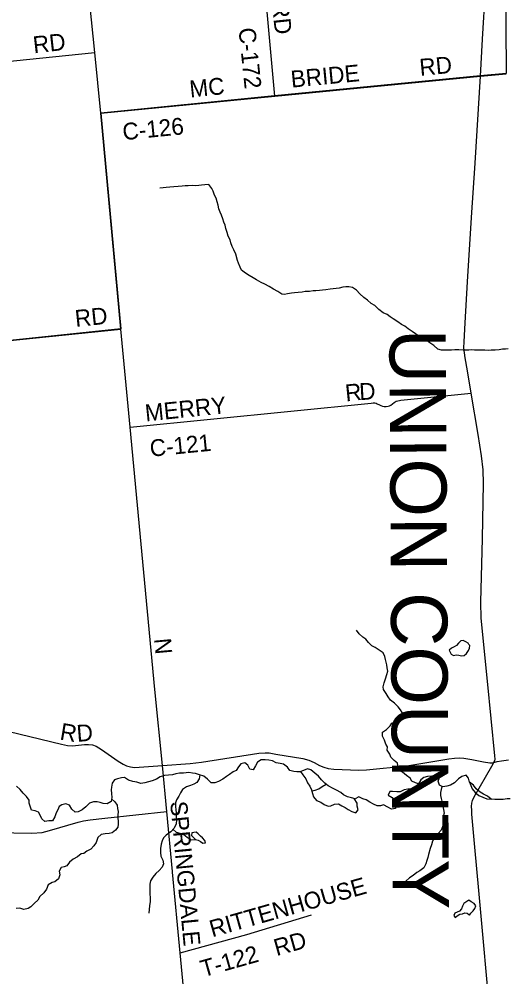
# Model space of a CAD drawing. Extents: x 114604 to 551442, y 316898 to 567001.
# Drawn here: x 127623 to 136236, y 499680 to 516711 of the extents above; entities that cross this region are included whole.
import ezdxf

# ---------------------------------------------------------------- set-up
doc = ezdxf.new("R2010")
doc.units = 0
for name, color, linetype in [('GE_P_Alignment_1000_Cardinal_Points', 7, 'Continuous'), ('GE_P_Alignment_100_Distances', 7, 'Continuous'), ('GE_P_Alignment_500_Bearings', 7, 'Continuous'), ('GE_P_Alignment_500_Distances', 7, 'Continuous'), ('MT_X_Edge_Line', 7, 'Continuous'), ('PM_P_Cells', 7, 'Continuous'), ('PM_P_CL_Double_Solid', 7, 'Continuous'), ('PM_P_Crosswalk', 7, 'Continuous')]:
    doc.layers.add(name, color=color, linetype=linetype)

msp = doc.modelspace()

# ---------------------------------------------------------------- linework, layer by layer
at = {"layer": 'GE_P_Alignment_1000_Cardinal_Points'}
msp.add_lwpolyline([(130483, 500109), (131670, 500433), (132820, 500781)], dxfattribs=at)
at = {"layer": 'GE_P_Alignment_500_Bearings'}
for points in [[(132164, 515342), (131964, 517565), (131529, 522785), (131456, 523683), (131412, 524212), (131357, 524904), (131341, 525088), (131336, 525268), (131343, 525598), (131360, 526461)], [(135819, 515699), (135856, 516356), (135908, 517237), (135948, 517880), (135983, 518610), (136010, 519193), (136036, 519617), (136042, 519693), (136053, 519754), (136080, 519831), (136118, 519920), (136204, 520077), (136243, 520155), (136261, 520204), (136271, 520247), (136275, 520290), (136275, 520520), (136271, 521247), (136271, 521659), (136260, 523291), (136256, 524351)], [(129430, 511199), (129073, 515037), (128970, 516120), (128441, 521295), (128323, 522460)], [(123881, 515703), (123964, 515665), (124021, 515638), (124066, 515624), (124127, 515619), (124205, 515631), (124685, 515681), (128970, 516120)], [(129073, 515037), (132164, 515342), (135819, 515699), (136280, 515741)], [(136013, 498796), (135794, 501215), (135722, 501989), (135670, 502571), (135666, 502645), (135662, 502710), (135667, 502768), (135679, 502818), (135706, 502880), (136024, 503426), (136059, 503494), (136076, 503522), (136081, 503549), (136079, 503613), (135943, 504939), (135835, 506058), (135829, 506343), (135854, 507476), (135873, 508452), (135870, 508696), (135840, 508945), (135777, 509322), (135656, 510058), (135589, 510456), (135548, 510687), (135536, 510778), (135527, 510867), (135529, 510975), (135551, 511310), (135593, 512038), (135663, 513182), (135725, 514148), (135819, 515699)], [(125277, 510765), (127405, 510988), (129430, 511199)], [(130348, 501553), (130245, 502620), (130168, 503440), (130033, 504791), (129593, 509457), (129430, 511199)], [(129593, 509457), (133881, 509884), (133915, 509886), (133944, 509885), (133965, 509879), (133985, 509871), (134028, 509851), (134052, 509839), (134082, 509829), (134109, 509824), (134144, 509823), (134178, 509828), (134202, 509835), (134230, 509848), (134260, 509870), (134285, 509891), (134324, 509915), (134353, 509926), (134382, 509931), (134407, 509935), (135656, 510058)], [(122807, 504271), (125092, 504495), (125323, 504522), (125460, 504518), (125636, 504481), (127244, 504091), (128377, 503815), (128483, 503794), (128571, 503788), (128785, 503809), (128853, 503813), (128924, 503807), (128994, 503784), (129087, 503724), (129384, 503516), (129469, 503462), (129529, 503434), (129603, 503412), (129675, 503403), (129840, 503412), (130168, 503440)], [(130168, 503440), (130662, 503473), (130863, 503500), (131883, 503658), (131993, 503665), (132067, 503661), (132182, 503641), (132665, 503564), (132770, 503536), (132867, 503493), (132960, 503441), (133036, 503408), (133115, 503386), (133212, 503374), (133657, 503358), (133796, 503364), (134514, 503435), (135258, 503557), (135358, 503571), (135442, 503574), (135523, 503570), (135669, 503546), (135877, 503503), (135987, 503487), (136033, 503486), (136059, 503494), (136120, 503509), (136196, 503519), (136320, 503542)], [(123200, 500213), (124367, 500328), (124438, 500340), (124521, 500367), (124598, 500424), (125439, 501156), (126280, 501874), (126487, 502047), (126673, 502167), (126778, 502218), (126886, 502248), (127021, 502253), (127530, 502244), (127850, 502234), (128029, 502247), (128164, 502281), (128669, 502431), (128769, 502455), (128883, 502473), (129145, 502502), (130245, 502620)], [(131279, 495255), (131032, 496533), (130721, 498138), (130658, 498466), (130615, 498739), (130483, 500109), (130349, 501542), (130348, 501553)]]:
    msp.add_lwpolyline(points, dxfattribs=at)
at = {"layer": 'GE_P_Alignment_500_Distances'}
for points in [[(136297, 532875), (136236, 529293), (136242, 527957), (136280, 524338), (136281, 522432), (136288, 520305), (136273, 520161), (136254, 519186), (136279, 515744), (135818, 515702), (132163, 515345), (129072, 515040), (129429, 511202), (127404, 510991), (125276, 510767), (123224, 510510), (122089, 510391), (122381, 507195), (118814, 506892), (118775, 506889), (116609, 506693), (116114, 506647), (115373, 506581), (114843, 506533)], [(116137, 497358), (115822, 500329), (115635, 503540), (115373, 506581), (116114, 506647), (116609, 506693), (118775, 506889), (118814, 506892), (122381, 507195), (122089, 510391), (123224, 510510), (125276, 510767), (127404, 510991), (129429, 511202), (129072, 515040), (132163, 515345), (135818, 515702), (136279, 515744)]]:
    msp.add_lwpolyline(points, dxfattribs=at)
at = {"layer": 'MT_X_Edge_Line'}
for points in [[(135616, 505592), (135603, 505611), (135559, 505639), (135515, 505663), (135469, 505653), (135431, 505615), (135393, 505573), (135351, 505549), (135307, 505524), (135267, 505488)], [(135267, 505488), (135303, 505420), (135339, 505394), (135389, 505404), (135439, 505399), (135486, 505387), (135532, 505397), (135572, 505433), (135611, 505483), (135627, 505527), (135631, 505570), (135616, 505592)], [(130803, 502222), (130771, 502251), (130729, 502249), (130689, 502239), (130687, 502193), (130757, 502123)], [(130757, 502123), (130801, 502109), (130847, 502087), (130889, 502057), (130933, 502063), (130923, 502107), (130881, 502151), (130847, 502181), (130803, 502222)], [(135615, 501045), (135524, 500985), (135500, 500937), (135484, 500889), (135450, 500848), (135408, 500832), (135368, 500812), (135348, 500770), (135374, 500736), (135408, 500766), (135456, 500796), (135502, 500799), (135544, 500821), (135586, 500813), (135612, 500790)], [(135612, 500790), (135624, 500779), (135652, 500815), (135690, 500855), (135722, 500898), (135738, 500944), (135706, 500982), (135658, 501016), (135615, 501045)]]:
    msp.add_lwpolyline(points, dxfattribs=at)
at = {"layer": 'PM_P_Cells'}
for points in [[(130760, 513749), (130710, 513751), (130628, 513749), (130574, 513744), (130520, 513740), (130450, 513736), (130372, 513728), (130302, 513723), (130236, 513717), (130184, 513709), (130120, 513703)], [(136153, 510833), (136082, 510827), (136010, 510823), (135960, 510821), (135898, 510822), (135828, 510822), (135774, 510824), (135716, 510826), (135666, 510828), (135614, 510827), (135564, 510825), (135512, 510827), (135437, 510833), (135365, 510829), (135307, 510824), (135255, 510822), (135185, 510822), (135127, 510824), (135061, 510842), (134995, 510908), (134922, 510957), (134866, 510995), (134796, 511033), (134718, 511081), (134664, 511113), (134609, 511157), (134535, 511201), (134477, 511250), (134417, 511280), (134351, 511330), (134268, 511382), (134216, 511420), (134164, 511460), (134092, 511490), (134017, 511550), (133945, 511619), (133881, 511655), (133811, 511711), (133748, 511761), (133676, 511827), (133616, 511889), (133546, 511937), (133481, 511953), (133427, 511948), (133377, 511942), (133311, 511926), (133257, 511922), (133205, 511913), (133147, 511907), (133075, 511895), (133013, 511891), (132963, 511887), (132897, 511882), (132847, 511878), (132783, 511870), (132707, 511866), (132653, 511855), (132583, 511851), (132515, 511843), (132463, 511835), (132393, 511825), (132341, 511816), (132291, 511822), (132218, 511868), (132144, 511908), (132064, 511956), (131988, 511999), (131924, 512029), (131843, 512073), (131783, 512111), (131711, 512151), (131643, 512193), (131576, 512245), (131552, 512299), (131522, 512371), (131504, 512421), (131471, 512533), (131437, 512609), (131409, 512669), (131386, 512735), (131370, 512787), (131340, 512851), (131322, 512915), (131297, 512987), (131281, 513047), (131263, 513101), (131245, 513157), (131216, 513223), (131194, 513280), (131174, 513340), (131158, 513400), (131141, 513462), (131121, 513526), (131097, 513578), (131073, 513650), (131046, 513700), (130994, 513768), (130920, 513764), (130866, 513759), (130816, 513755), (130760, 513749)], [(136314, 510848), (136265, 510845), (136215, 510841), (136153, 510833)], [(134722, 503115), (134666, 503128), (134600, 503160), (134574, 503212), (134505, 503258), (134435, 503317), (134369, 503353), (134359, 503405), (134348, 503477), (134288, 503525), (134228, 503587), (134210, 503639), (134162, 503709), (134167, 503769), (134139, 503819), (134117, 503889), (134077, 503959), (134078, 504031), (134150, 504080), (134216, 504142), (134248, 504194), (134320, 504223), (134372, 504273), (134426, 504307), (134430, 504379), (134402, 504431), (134361, 504483), (134291, 504547), (134221, 504603), (134183, 504659), (134144, 504721), (134098, 504789), (134090, 504839), (134108, 504909), (134131, 504977), (134159, 505056), (134173, 505116), (134165, 505174), (134155, 505226), (134147, 505276), (134132, 505326), (134124, 505376), (134090, 505442), (134020, 505488), (133948, 505534), (133891, 505564), (133833, 505623), (133781, 505687), (133729, 505721), (133668, 505777), (133616, 505847)], [(135627, 503143), (135609, 503213), (135568, 503269), (135492, 503241), (135428, 503199), (135361, 503128), (135289, 503086), (135221, 503068), (135153, 503057), (135090, 503087), (135070, 503157), (135090, 503227), (135012, 503251), (134958, 503251), (134880, 503241), (134812, 503225), (134762, 503184), (134720, 503112), (134662, 503062), (134598, 503019), (134532, 503015), (134466, 503003), (134396, 502971), (134332, 502968), (134260, 502976), (134208, 502978), (134182, 502912), (134254, 502868), (134299, 502796), (134317, 502728), (134309, 502676), (134239, 502664), (134173, 502699), (134099, 502739), (134047, 502721), (133984, 502719), (133918, 502753), (133856, 502788), (133792, 502826), (133730, 502848), (133660, 502880), (133596, 502848), (133530, 502862), (133459, 502881), (133389, 502917), (133337, 502961), (133265, 503001), (133203, 503031), (133116, 503074), (133056, 503126), (132996, 503186), (132942, 503248), (132880, 503304), (132807, 503360), (132747, 503382), (132677, 503347), (132609, 503325), (132555, 503325), (132505, 503331), (132435, 503351), (132391, 503411), (132318, 503460), (132262, 503476), (132192, 503486), (132124, 503522), (132062, 503532), (131996, 503537), (131922, 503537), (131856, 503499), (131820, 503431), (131780, 503362), (131722, 503374), (131688, 503442), (131634, 503486), (131562, 503466), (131518, 503414), (131478, 503347), (131426, 503325), (131358, 503277), (131308, 503245), (131240, 503194), (131168, 503156), (131100, 503128), (131036, 503129), (130972, 503193), (130902, 503247), (130827, 503275), (130757, 503295), (130705, 503305), (130641, 503316), (130541, 503304), (130473, 503302), (130409, 503288)], [(130409, 503288), (130347, 503275), (130207, 503263), (130127, 503235), (130063, 503198), (129985, 503164), (129923, 503146), (129859, 503133), (129787, 503119), (129711, 503143), (129641, 503153), (129565, 503175), (129494, 503226), (129444, 503222), (129372, 503202), (129318, 503184), (129274, 503123), (129265, 503055), (129257, 503005), (129265, 502939), (129269, 502869), (129255, 502801), (129187, 502755), (129115, 502760), (129061, 502780), (129009, 502792), (128943, 502792), (128871, 502769), (128805, 502705), (128741, 502653), (128669, 502617), (128617, 502610), (128557, 502660), (128519, 502732), (128453, 502758), (128383, 502740), (128333, 502710), (128311, 502649), (128279, 502595), (128255, 502523), (128217, 502457), (128153, 502452), (128081, 502440), (128025, 502488), (128001, 502544), (127967, 502608), (127905, 502634), (127844, 502646), (127816, 502716), (127800, 502768), (127800, 502820), (127754, 502888), (127691, 502944), (127643, 503010), (127575, 503068)], [(130835, 503272), (130824, 503203), (130780, 503135), (130726, 503106), (130668, 503082), (130594, 503060), (130526, 503010), (130490, 502953), (130460, 502891), (130417, 502825), (130401, 502775), (130401, 502707), (130405, 502653), (130413, 502596), (130415, 502530), (130420, 502470), (130410, 502400), (130378, 502326), (130316, 502258), (130238, 502197), (130186, 502151), (130163, 502097), (130147, 502041), (130135, 501960), (130137, 501890), (130141, 501824), (130176, 501754), (130190, 501688), (130162, 501628), (130108, 501574), (130050, 501517), (129998, 501455), (129957, 501385), (129947, 501331), (129943, 501256), (129947, 501204), (129947, 501148), (129949, 501094), (129948, 501018), (129942, 500944), (129932, 500876), (129926, 500810)], [(132621, 503329), (132665, 503271), (132720, 503201), (132748, 503133), (132786, 503069), (132816, 503003), (132835, 502943), (132855, 502879), (132907, 502819), (132981, 502784), (133043, 502744), (133114, 502718), (133164, 502720), (133228, 502748), (133298, 502757), (133356, 502721), (133418, 502689), (133472, 502657), (133534, 502621), (133604, 502599), (133650, 502652), (133630, 502716), (133632, 502766), (133576, 502852)], [(132821, 502988), (132886, 503002), (132948, 503026), (133010, 503064), (133081, 503105)], [(135627, 503143), (135671, 503021), (135728, 502957), (135790, 502907), (135862, 502873), (135934, 502848), (136010, 502842)], [(136010, 502842), (135948, 502892), (135874, 502926), (135814, 502963), (135743, 503025), (135695, 503091), (135627, 503143)], [(135137, 503065), (135121, 503013), (135109, 502961), (135111, 502907), (135123, 502849), (135139, 502779), (135152, 502721), (135162, 502655), (135176, 502591), (135160, 502532), (135166, 502470), (135169, 502420), (135145, 502346), (135125, 502290), (135071, 502228), (135003, 502159), (134967, 502093), (134948, 502029), (134928, 501963), (134900, 501854), (134888, 501802), (134868, 501748), (134847, 501688), (134815, 501616), (134743, 501565), (134691, 501533), (134627, 501485), (134559, 501441), (134495, 501382)], [(129265, 502847), (129323, 502793), (129362, 502731), (129372, 502675), (129380, 502623), (129378, 502555), (129378, 502503), (129381, 502451), (129383, 502395), (129377, 502342), (129335, 502286), (129273, 502244), (129221, 502232), (129151, 502221), (129083, 502211), (129019, 502157), (128989, 502067), (128950, 502012), (128894, 501948), (128828, 501916), (128774, 501872), (128724, 501867), (128662, 501817), (128584, 501773), (128520, 501722), (128472, 501652), (128420, 501634), (128370, 501626), (128334, 501558), (128347, 501493), (128319, 501421), (128257, 501367), (128207, 501355), (128139, 501316), (128111, 501240), (128059, 501172), (127993, 501110), (127952, 501041), (127896, 500989), (127832, 500927), (127782, 500896), (127708, 500880), (127636, 500900), (127568, 500896)], [(136144, 502832), (136076, 502834), (136010, 502842)], [(136348, 502845), (136297, 502845), (136224, 502831), (136144, 502832)], [(130358, 502303), (130410, 502252), (130480, 502238), (130549, 502214), (130611, 502164), (130677, 502114), (130757, 502123)]]:
    msp.add_lwpolyline(points, dxfattribs=at)

# ---------------------------------------------------------------- texts
at = {"layer": 'GE_P_Alignment_100_Distances'}
msp.add_text('UNION COUNTY', height=999.98, rotation=270.331, dxfattribs=at).set_placement((134202, 511199))
at = {"layer": 'PM_P_CL_Double_Solid'}
for s, rotation, p in [('RD', 275.8756, (132113, 517003)), ('C-172', 275.9287, (131520, 516545)), ('RD', 6.3684, (127885, 516102)), ('RD', 5.3392, (134750, 515702)), ('BRIDE', 5.4601, (132463, 515492)), ('MC', 5.7244, (130664, 515317)), ('C-126', 5.6556, (129474, 514557)), ('RD', 5.8268, (128629, 511236)), ('D', 2.9801, (133673, 509936)), ('R', 5.6642, (133431, 509912)), ('MERRY', 5.8329, (129874, 509556)), ('C-121', 5.6545, (129959, 508928)), ('N', 275.1758, (130021, 505691)), ('R', 350.3916, (128333, 503902)), ('D', 4.5812, (128655, 503858)), ('SPRINGDALE', 275.3765, (130306, 502791))]:
    msp.add_text(s, height=300, rotation=rotation, dxfattribs=at).set_placement(p)
at = {"layer": 'PM_P_Crosswalk'}
for s, rotation, p in [('RITTENHOUSE', 15.8764, (131054, 500382)), ('RD', 15.8811, (132198, 500048)), ('T-122', 15.7403, (130894, 499672))]:
    msp.add_text(s, height=300, rotation=rotation, dxfattribs=at).set_placement(p)

doc.saveas('drawing.dxf')
